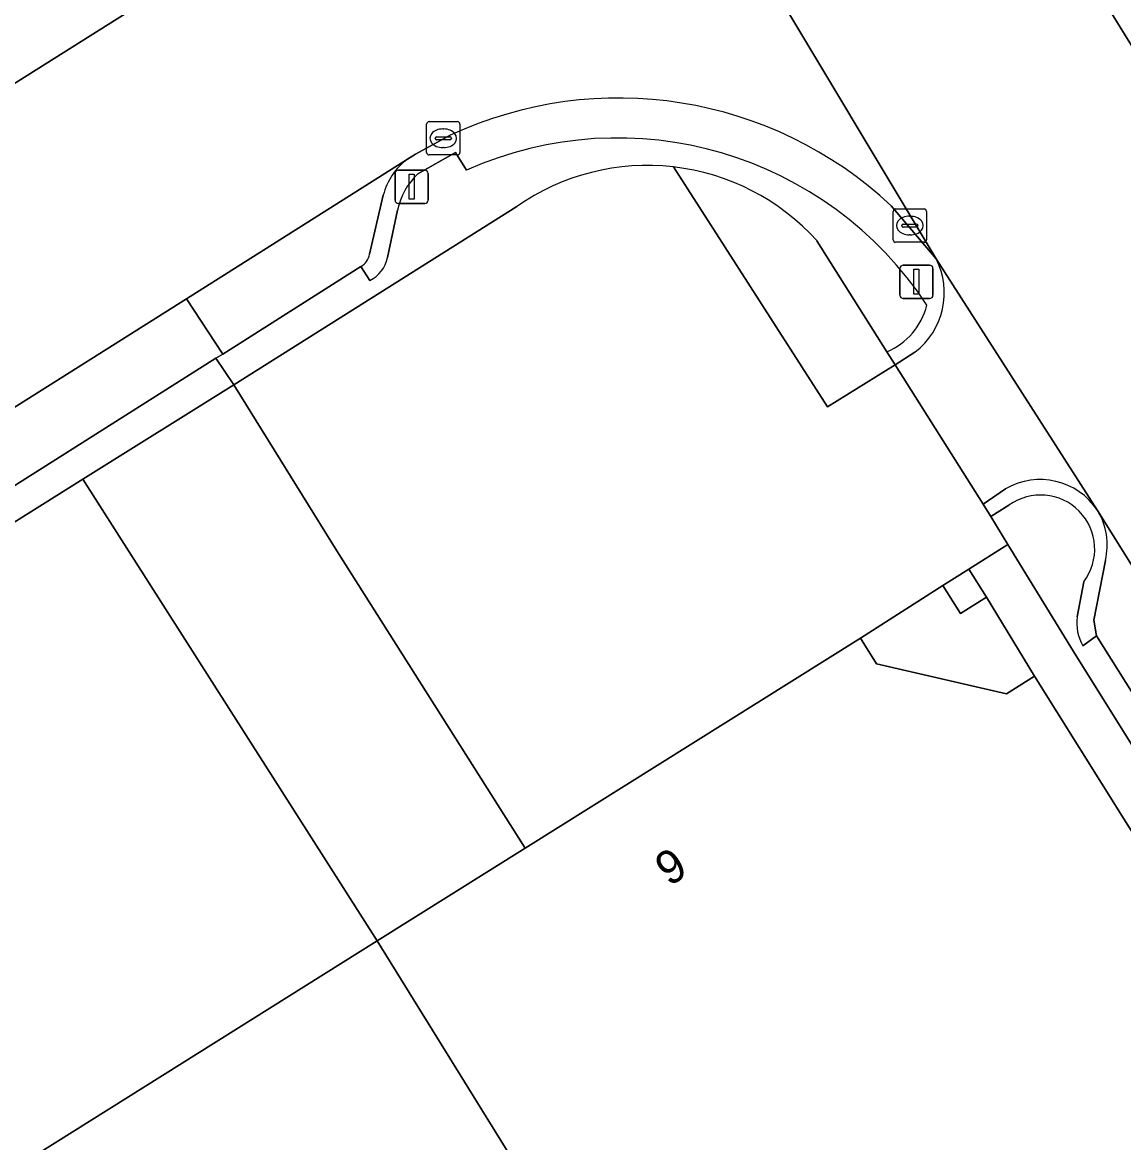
# Model space of a CAD drawing. Extents: x 158455 to 159797, y 387218 to 388672.
# Drawn here: x 158636.36 to 158669.4, y 387794.72 to 387828.32 of the extents above; entities that cross this region are included whole.
import ezdxf

# ---------------------------------------------------------------- set-up
doc = ezdxf.new("R2010")
doc.units = 0
for name, color, linetype in [('IMGEO_Erf', 7, 'Continuous'), ('IMGEO_Groenvoorziening', 7, 'Continuous'), ('IMGEO_Hek', 7, 'Continuous'), ('IMGEO_Kolk', 7, 'Continuous'), ('IMGEO_Lichtmast', 7, 'Continuous'), ('IMGEO_Pand', 7, 'Continuous'), ('IMGEO_Pand_nummerreeks', 7, 'Continuous'), ('IMGEO_Pand_overbouw', 7, 'Continuous'), ('IMGEO_Parkeervlak_open', 7, 'Continuous'), ('IMGEO_Rijbaan_lokaal_gesloten', 7, 'Continuous'), ('IMGEO_Rijbaan_lokaal_open', 7, 'Continuous'), ('IMGEO_Voetpad_open', 7, 'Continuous')]:
    doc.layers.add(name, color=color, linetype=linetype)

msp = doc.modelspace()

# ---------------------------------------------------------------- linework, layer by layer
at = {"layer": 'IMGEO_Erf'}
msp.add_lwpolyline([(158700.543, 387757.176), (158697.853, 387761.514), (158667.897, 387809.455), (158665.935, 387812.659), (158664.762, 387811.924), (158665.289, 387811.083), (158666.728, 387808.713), (158684.676, 387780.065), (158696.467, 387761.244), (158678.519, 387750)], dxfattribs=at)
at = {"layer": 'IMGEO_Groenvoorziening'}
msp.add_lwpolyline([(158655.894, 387823.988), (158660.518, 387816.789), (158662.554, 387818.05), (158662.302, 387818.444), (158660.204, 387821.771)], dxfattribs=at)
msp.add_arc((158655.114, 387817.173), 6.86, 42.0917, 83.467, dxfattribs=at)
at = {"layer": 'IMGEO_Hek'}
msp.add_lwpolyline([(158647.008, 387800.772), (158638.179, 387814.618)], dxfattribs=at)
at = {"layer": 'IMGEO_Kolk'}
for p, q in [((158648.565, 387825.347), (158649.417, 387825.347)), ((158648.49, 387824.421), (158648.49, 387825.273)), ((158648.978, 387825.127), (158649.003, 387825.127)), ((158649.491, 387825.273), (158649.491, 387824.421)), ((158648.749, 387824.841), (158648.749, 387824.853)), ((158649.187, 387824.804), (158648.789, 387824.804)), ((158648.792, 387824.89), (158649.19, 387824.89)), ((158649.233, 387824.853), (158649.233, 387824.841)), ((158649.417, 387824.347), (158648.565, 387824.347)), ((158649.001, 387824.567), (158648.976, 387824.567)), ((158662.489, 387821.803), (158662.489, 387822.655)), ((158662.564, 387822.729), (158663.416, 387822.729)), ((158663.49, 387822.655), (158663.49, 387821.803)), ((158662.977, 387822.509), (158663.002, 387822.509)), ((158662.748, 387822.223), (158662.748, 387822.235)), ((158663.186, 387822.186), (158662.788, 387822.186)), ((158662.791, 387822.272), (158663.189, 387822.272)), ((158663.232, 387822.235), (158663.232, 387822.223)), ((158663.416, 387821.729), (158662.564, 387821.729)), ((158663, 387821.949), (158662.975, 387821.949))]:
    msp.add_line(p, q, dxfattribs=at)
for points in [[(158648.565, 387825.347), (158649.417, 387825.347)], [(158648.49, 387824.421), (158648.49, 387825.273)], [(158649.491, 387825.273), (158649.491, 387824.421)], [(158649.417, 387824.347), (158648.565, 387824.347)], [(158662.489, 387821.803), (158662.489, 387822.655)], [(158662.564, 387822.729), (158663.416, 387822.729)], [(158663.49, 387822.655), (158663.49, 387821.803)], [(158663.416, 387821.729), (158662.564, 387821.729)]]:
    msp.add_lwpolyline(points, dxfattribs=at)
for centre, radius, start, end in [((158648.567, 387825.271), 0.0765, 91.552, 178.448), ((158648.567, 387825.271), 0.0765, 91.552, 178.448), ((158649.415, 387825.271), 0.0765, 1.552, 88.448), ((158649.415, 387825.271), 0.0765, 1.552, 88.448), ((158648.789, 387824.85), 0.0403, 85.8775, 175.7526), ((158648.786, 387824.84), 0.0366, 178.938, 274.7102), ((158649.19, 387824.847), 0.043, 264.8664, 352.4533), ((158649.194, 387824.852), 0.0386, 1.7309, 96.639), ((158648.567, 387824.423), 0.0765, 181.552, 268.448), ((158648.567, 387824.423), 0.0765, 181.552, 268.448), ((158649.415, 387824.423), 0.0765, 271.552, 358.448), ((158649.415, 387824.423), 0.0765, 271.552, 358.448), ((158662.566, 387822.653), 0.0765, 91.552, 178.448), ((158662.566, 387822.653), 0.0765, 91.552, 178.448), ((158663.414, 387822.653), 0.0765, 1.552, 88.448), ((158663.414, 387822.653), 0.0765, 1.552, 88.448), ((158662.788, 387822.232), 0.0403, 85.8775, 175.7526), ((158662.785, 387822.222), 0.0366, 178.938, 274.7102), ((158663.189, 387822.229), 0.043, 264.8664, 352.4533), ((158663.193, 387822.234), 0.0386, 1.7309, 96.639), ((158662.566, 387821.805), 0.0765, 181.552, 268.448), ((158662.566, 387821.805), 0.0765, 181.552, 268.448), ((158663.414, 387821.805), 0.0765, 271.552, 358.448), ((158663.414, 387821.805), 0.0765, 271.552, 358.448)]:
    msp.add_arc(centre, radius, start, end, dxfattribs=at)
for centre, major_axis, ratio, start_param, end_param in [((158648.977, 387824.847), (-0.387, 0.002), 0.722429, 4.712389, 7.853982), ((158649.002, 387824.847), (-0.39, 0.002), 0.717154, 1.570796, 4.712389), ((158662.976, 387822.229), (-0.387, 0.002), 0.722429, 4.712389, 7.853982), ((158663.001, 387822.229), (-0.39, 0.002), 0.717154, 1.570796, 4.712389)]:
    msp.add_ellipse(centre, major_axis=major_axis, ratio=ratio, start_param=start_param, end_param=end_param, dxfattribs=at)
at = {"layer": 'IMGEO_Lichtmast'}
for p, q in [((158647.544, 387822.992), (158647.544, 387823.792)), ((158647.544, 387823.792), (158647.544, 387822.992)), ((158647.644, 387823.892), (158648.434, 387823.892)), ((158648.434, 387823.892), (158647.644, 387823.892)), ((158648.534, 387823.792), (158648.534, 387822.992)), ((158648.534, 387822.992), (158648.534, 387823.792)), ((158648.434, 387822.892), (158647.644, 387822.892)), ((158647.644, 387822.892), (158648.434, 387822.892)), ((158662.795, 387821.042), (158663.585, 387821.042)), ((158663.585, 387821.042), (158662.795, 387821.042)), ((158662.695, 387820.142), (158662.695, 387820.942)), ((158662.695, 387820.942), (158662.695, 387820.142)), ((158663.685, 387820.942), (158663.685, 387820.142)), ((158663.685, 387820.142), (158663.685, 387820.942)), ((158663.585, 387820.042), (158662.795, 387820.042)), ((158662.795, 387820.042), (158663.585, 387820.042))]:
    msp.add_line(p, q, dxfattribs=at)
for points in [[(158647.964, 387823.767), (158648.114, 387823.767), (158648.114, 387823.017), (158647.964, 387823.017), (158647.964, 387823.767)], [(158663.115, 387820.917), (158663.265, 387820.917), (158663.265, 387820.167), (158663.115, 387820.167), (158663.115, 387820.917)]]:
    msp.add_lwpolyline(points, dxfattribs=at)
for centre, start, end in [((158647.644, 387823.792), 90, 180), ((158647.644, 387823.792), 90, 180), ((158648.434, 387823.792), 0, 90), ((158648.434, 387823.792), 360, 90), ((158647.644, 387822.992), 180, 270), ((158647.644, 387822.992), 180, 270), ((158648.434, 387822.992), 270, 0), ((158648.434, 387822.992), 270, 0), ((158662.795, 387820.942), 90, 180), ((158662.795, 387820.942), 90, 180), ((158663.585, 387820.942), 0, 90), ((158663.585, 387820.942), 360, 90), ((158662.795, 387820.142), 180, 270), ((158662.795, 387820.142), 180, 270), ((158663.585, 387820.142), 270, 0), ((158663.585, 387820.142), 270, 0)]:
    msp.add_arc(centre, 0.1, start, end, dxfattribs=at)
at = {"layer": 'IMGEO_Pand'}
for points in [[(158664.762, 387811.924), (158663.982, 387811.435), (158664.509, 387810.595), (158665.289, 387811.083)], [(158666.728, 387808.713), (158665.888, 387808.187), (158661.989, 387809.082), (158661.505, 387809.854), (158651.443, 387803.55), (158647.008, 387800.772), (158666.776, 387768.852), (158666.941, 387768.955), (158684.676, 387780.065)], [(158666.776, 387768.852), (158647.008, 387800.772), (158632.509, 387791.689), (158632.948, 387790.988), (158632.023, 387786.961), (158631.246, 387786.474), (158649.189, 387757.833)]]:
    msp.add_lwpolyline(points, close=True, dxfattribs=at)
at = {"layer": 'IMGEO_Pand_overbouw'}
msp.add_lwpolyline([(158663.982, 387811.435), (158661.505, 387809.854), (158661.989, 387809.082), (158665.888, 387808.187), (158666.728, 387808.713), (158665.289, 387811.083), (158664.509, 387810.595)], close=True, dxfattribs=at)
at = {"layer": 'IMGEO_Parkeervlak_open'}
for points in [[(158647.919, 387824.224), (158641.284, 387820.03), (158642.372, 387818.373), (158646.516, 387820.997)], [(158665.421, 387813.498), (158665.191, 387813.87), (158662.554, 387818.05), (158660.518, 387816.789), (158655.894, 387823.988)], [(158646.775, 387821.375), (158647.19, 387823.138)], [(158651.194, 387822.802), (158642.709, 387817.456), (158645.8, 387812.47), (158651.443, 387803.55), (158661.505, 387809.854), (158663.982, 387811.435), (158664.762, 387811.924), (158665.935, 387812.659), (158665.421, 387813.498)], [(158621.719, 387799.125), (158628.044, 387789.015), (158629.257, 387789.774), (158630.097, 387790.3), (158632.509, 387791.689), (158647.008, 387800.772), (158638.179, 387814.618)], [(158638.179, 387814.618), (158625.548, 387806.705), (158624.754, 387806.316), (158623.236, 387805.378)], [(158668.857, 387812.187), (158668.512, 387810.397), (158668.593, 387809.918), (158679.183, 387793.077), (158680.765, 387790.537), (158682.44, 387791.58), (158668.626, 387813.681)]]:
    msp.add_lwpolyline(points, dxfattribs=at)
for centre, radius, start, end in [((158649.071, 387822.663), 1.94, 126.424, 165.8314), ((158655.114, 387817.172), 6.86, 83.474, 124.8508), ((158646.275, 387821.44), 0.504, 298.5569, 352.6063), ((158666.95, 387812.657), 1.964, 346.1573, 31.4214)]:
    msp.add_arc(centre, radius, start, end, dxfattribs=at)
at = {"layer": 'IMGEO_Rijbaan_lokaal_gesloten'}
for points in [[(158671.29, 387824.964), (158654.921, 387851.458)], [(158654.921, 387851.458), (158671.29, 387824.964)], [(158662.427, 387822.825), (158663.777, 387821.236), (158648.302, 387847.052), (158648.193, 387847.22)], [(158648.193, 387847.22), (158648.302, 387847.052), (158663.777, 387821.236), (158668.626, 387813.681), (158682.44, 387791.58), (158685.624, 387786.486), (158699.196, 387764.771)], [(158643.611, 387831.215), (158616.891, 387814.387)], [(158641.284, 387820.03), (158647.919, 387824.224), (158648.154, 387824.373), (158649.201, 387824.938)], [(158620.775, 387806.536), (158621.407, 387807.18), (158622.522, 387808.14), (158623.48, 387808.816), (158641.284, 387820.03)]]:
    msp.add_lwpolyline(points, dxfattribs=at)
msp.add_arc((158654.249, 387814.087), 11.968, 46.8968, 114.9494, dxfattribs=at)
at = {"layer": 'IMGEO_Rijbaan_lokaal_open'}
msp.add_lwpolyline([(158642.709, 387817.456), (158638.179, 387814.618), (158647.008, 387800.772), (158651.443, 387803.55), (158645.8, 387812.47)], close=True, dxfattribs=at)
at = {"layer": 'IMGEO_Voetpad_open'}
for points in [[(158616.891, 387814.387), (158643.611, 387831.215)], [(158649.201, 387824.938), (158648.154, 387824.373), (158647.919, 387824.224)], [(158648.223, 387823.784), (158649.354, 387824.421), (158649.691, 387823.894)], [(158649.691, 387823.894), (158649.354, 387824.421), (158648.223, 387823.784)], [(158647.19, 387823.138), (158646.775, 387821.375)], [(158646.786, 387820.582), (158646.516, 387820.997), (158642.372, 387818.373), (158642.164, 387818.251), (158642.709, 387817.456), (158651.194, 387822.802)], [(158647.312, 387821.271), (158647.613, 387822.692)], [(158647.613, 387822.692), (158647.312, 387821.271)], [(158663.777, 387821.236), (158662.427, 387822.825)], [(158660.204, 387821.771), (158662.302, 387818.444)], [(158646.516, 387820.997), (158646.786, 387820.582)], [(158668.626, 387813.681), (158663.777, 387821.236)], [(158622.053, 387807.346), (158624.109, 387807.015), (158624.58, 387807.105), (158625.053, 387807.424), (158642.164, 387818.251), (158642.372, 387818.373), (158641.284, 387820.03), (158623.48, 387808.816), (158622.522, 387808.14), (158621.407, 387807.18)], [(158662.302, 387818.444), (158662.554, 387818.05), (158663.143, 387818.432)], [(158663.143, 387818.432), (158662.554, 387818.05), (158665.191, 387813.87), (158665.861, 387814.333)], [(158665.861, 387814.333), (158665.191, 387813.87), (158665.421, 387813.498), (158665.962, 387813.837)], [(158665.962, 387813.837), (158665.421, 387813.498), (158665.935, 387812.659), (158667.897, 387809.455), (158697.853, 387761.514), (158698.622, 387761.964)], [(158668.184, 387809.62), (158668.593, 387809.918), (158668.512, 387810.397), (158668.857, 387812.187)], [(158668.01, 387810.49), (158668.207, 387811.543)], [(158668.207, 387811.543), (158668.01, 387810.49)], [(158668.593, 387809.918), (158668.184, 387809.62)], [(158697.954, 387765.62), (158696.197, 387766.018), (158695.827, 387766.313), (158685.524, 387782.898), (158683.942, 387785.438), (158680.765, 387790.537), (158679.183, 387793.077), (158668.593, 387809.918)]]:
    msp.add_lwpolyline(points, dxfattribs=at)
for points in [[(158638.179, 387814.618), (158642.709, 387817.456), (158642.164, 387818.251), (158625.053, 387807.424), (158625.548, 387806.705)], [(158661.989, 387809.082), (158665.888, 387808.187), (158666.728, 387808.713), (158665.289, 387811.083), (158664.509, 387810.595), (158663.982, 387811.435), (158661.505, 387809.854)]]:
    msp.add_lwpolyline(points, close=True, dxfattribs=at)
for centre, radius, start, end in [((158654.249, 387814.087), 11.968, 46.8968, 114.9494), ((158654.213, 387813.745), 11.111, 33.263, 114.0163), ((158654.213, 387813.745), 11.111, 33.263, 114.0163), ((158649.071, 387822.663), 1.94, 126.424, 165.8314), ((158655.114, 387817.172), 6.86, 83.474, 124.8508), ((158655.114, 387817.173), 6.86, 42.0917, 83.467), ((158649.767, 387822.205), 2.208, 134.3575, 167.2664), ((158649.767, 387822.205), 2.208, 134.3575, 167.2664), ((158646.275, 387821.44), 0.504, 298.5569, 352.6063), ((158646.366, 387821.448), 0.963, 295.8788, 349.4032), ((158646.366, 387821.448), 0.963, 295.8788, 349.4032), ((158661.784, 387820.213), 2.241, 307.3536, 27.1651), ((158661.784, 387820.213), 2.241, 307.3536, 27.1651), ((158661.492, 387820.357), 2.077, 292.9393, 345.5612), ((158661.492, 387820.357), 2.077, 292.9393, 345.5612), ((158666.897, 387812.537), 2.073, 33.4822, 119.9813), ((158666.897, 387812.537), 2.073, 33.4822, 119.9813), ((158666.914, 387812.523), 1.623, 322.8535, 125.9095), ((158666.914, 387812.523), 1.623, 322.8535, 125.9095), ((158666.95, 387812.657), 1.964, 346.1573, 31.4214), ((158669.377, 387810.311), 1.378, 172.5332, 210.0867), ((158669.377, 387810.311), 1.378, 172.5332, 210.0867)]:
    msp.add_arc(centre, radius, start, end, dxfattribs=at)

# ---------------------------------------------------------------- texts
at = {"layer": 'IMGEO_Pand_nummerreeks'}
msp.add_text('9', height=1, rotation=32.0657, dxfattribs=at).set_placement((158655.764, 387802.387))

doc.saveas('drawing.dxf')
